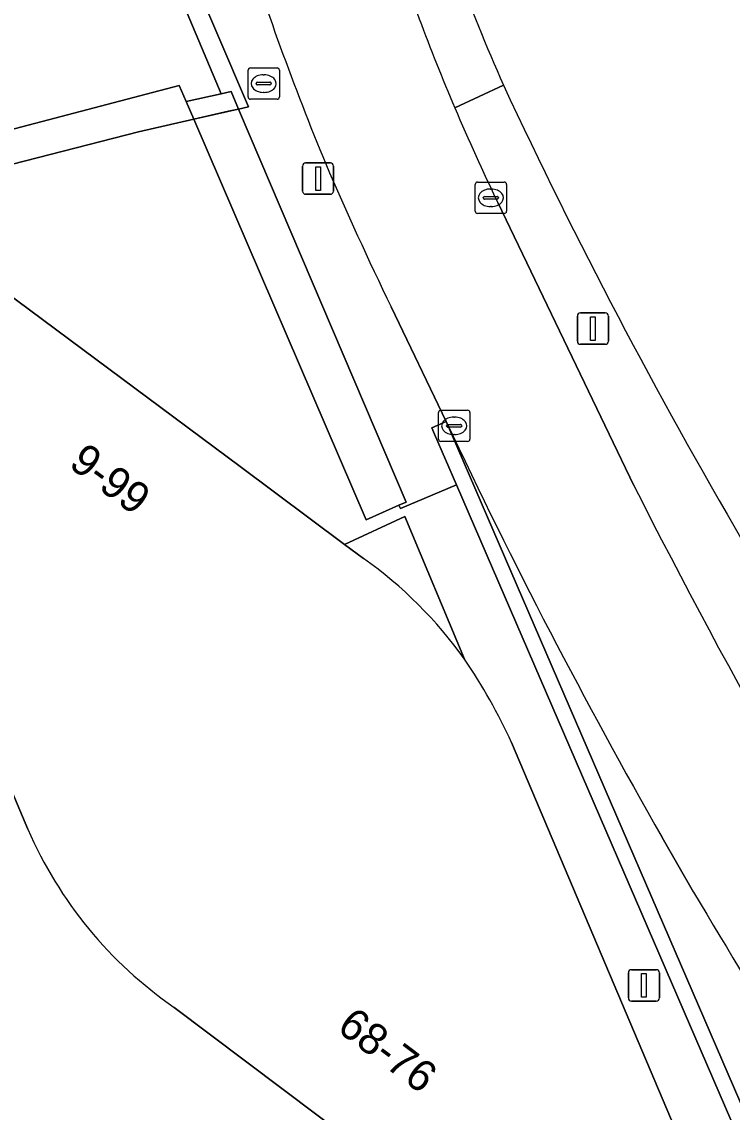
# Model space of a CAD drawing. Extents: x 161087 to 161926, y 382572 to 383873.
# Drawn here: x 161612.29 to 161634.97, y 383160.89 to 383195.72 of the extents above; entities that cross this region are included whole.
import ezdxf

# ---------------------------------------------------------------- set-up
doc = ezdxf.new("R2010")
doc.units = 0
for name, color, linetype in [('IMGEO_Berm_groen', 7, 'Continuous'), ('IMGEO_Berm_open', 7, 'Continuous'), ('IMGEO_Brandkraan', 7, 'Continuous'), ('IMGEO_Fietspad_gesloten', 7, 'Continuous'), ('IMGEO_Groenvoorziening', 7, 'Continuous'), ('IMGEO_Kolk', 7, 'Continuous'), ('IMGEO_Lichtmast', 7, 'Continuous'), ('IMGEO_Muur', 7, 'Continuous'), ('IMGEO_Pand', 7, 'Continuous'), ('IMGEO_Pand_nummerreeks', 7, 'Continuous'), ('IMGEO_Pand_overbouw', 7, 'Continuous'), ('IMGEO_Rijbaan_lokaal_gesloten', 7, 'Continuous'), ('IMGEO_Voetgangersgebied_open', 7, 'Continuous'), ('IMGEO_Voetpad_gesloten', 7, 'Continuous'), ('IMGEO_Voetpad_open', 7, 'Continuous')]:
    doc.layers.add(name, color=color, linetype=linetype)

msp = doc.modelspace()

# ---------------------------------------------------------------- linework, layer by layer
at = {"layer": 'IMGEO_Berm_groen'}
for points in [[(161627.662, 383193.69), (161626.111, 383192.968)], [(161627.483, 383189.945), (161631.826, 383180.906)]]:
    msp.add_lwpolyline(points, dxfattribs=at)
for centre, radius, start, end in [((161789.135, 383269.13), 178.227, 205.04176, 210.34256), ((161687.057, 383218.806), 66.196, 202.97424, 205.84796), ((161833.172, 383282.879), 225.696, 206.86011, 212.13717)]:
    msp.add_arc(centre, radius, start, end, dxfattribs=at)
at = {"layer": 'IMGEO_Berm_open'}
msp.add_lwpolyline([(161626.111, 383192.968), (161627.662, 383193.69)], dxfattribs=at)
for centre, radius, start, end in [((161714.16, 383231.26), 94.305, 198.49911, 203.47748), ((161687.832, 383219.233), 67.077, 197.81944, 203.05172)]:
    msp.add_arc(centre, radius, start, end, dxfattribs=at)
at = {"layer": 'IMGEO_Brandkraan'}
for p, q in [((161619.509, 383193.318), (161619.509, 383194.17)), ((161619.584, 383194.244), (161620.436, 383194.244)), ((161620.51, 383194.17), (161620.51, 383193.318)), ((161619.811, 383193.787), (161620.209, 383193.787)), ((161619.997, 383194.024), (161620.022, 383194.024)), ((161619.768, 383193.738), (161619.768, 383193.75)), ((161620.206, 383193.701), (161619.808, 383193.701)), ((161620.02, 383193.464), (161619.995, 383193.464)), ((161620.252, 383193.75), (161620.252, 383193.738)), ((161620.436, 383193.244), (161619.584, 383193.244))]:
    msp.add_line(p, q, dxfattribs=at)
for points in [[(161619.509, 383193.318), (161619.509, 383194.17)], [(161619.584, 383194.244), (161620.436, 383194.244)], [(161620.51, 383194.17), (161620.51, 383193.318)], [(161620.436, 383193.244), (161619.584, 383193.244)]]:
    msp.add_lwpolyline(points, dxfattribs=at)
for centre, radius, start, end in [((161619.586, 383194.168), 0.0765, 91.552, 178.448), ((161619.586, 383194.168), 0.0765, 91.552, 178.448), ((161620.434, 383194.168), 0.0765, 1.552, 88.448), ((161620.434, 383194.168), 0.0765, 1.552, 88.448), ((161619.808, 383193.747), 0.0403, 85.8775, 175.7526), ((161620.213, 383193.749), 0.0386, 1.7309, 96.639), ((161619.805, 383193.737), 0.0366, 178.938, 274.7102), ((161620.209, 383193.744), 0.043, 264.8664, 352.4533), ((161619.586, 383193.32), 0.0765, 181.552, 268.448), ((161619.586, 383193.32), 0.0765, 181.552, 268.448), ((161620.434, 383193.32), 0.0765, 271.552, 358.448), ((161620.434, 383193.32), 0.0765, 271.552, 358.448)]:
    msp.add_arc(centre, radius, start, end, dxfattribs=at)
for centre, major_axis, ratio, start_param, end_param in [((161619.996, 383193.744), (-0.387, 0.002), 0.722429, 4.712389, 7.853982), ((161620.021, 383193.744), (-0.39, 0.002), 0.717154, 1.570796, 4.712389)]:
    msp.add_ellipse(centre, major_axis=major_axis, ratio=ratio, start_param=start_param, end_param=end_param, dxfattribs=at)
at = {"layer": 'IMGEO_Fietspad_gesloten'}
for points in [[(161631.826, 383180.906), (161627.483, 383189.945)], [(161624.075, 383186.613), (161625.835, 383182.949)], [(161632.732, 383169.662), (161633.735, 383167.915)]]:
    msp.add_lwpolyline(points, dxfattribs=at)
for centre, radius, start, end in [((161705.986, 383225.906), 90.892, 197.40462, 202.46149), ((161687.832, 383219.233), 67.077, 197.81944, 203.05172), ((161687.057, 383218.806), 66.196, 202.97424, 205.84796), ((161737.706, 383241.274), 126.095, 203.40801, 205.68956), ((161797.124, 383263.428), 189.253, 205.16616, 209.69958), ((161833.172, 383282.879), 225.696, 206.86011, 212.13717), ((164220.188, 384714.174), 3013.413, 210.872245, 211.120095)]:
    msp.add_arc(centre, radius, start, end, dxfattribs=at)
at = {"layer": 'IMGEO_Groenvoorziening'}
for points in [[(161625.835, 383182.949), (161635.58, 383160.38), (161640.37, 383149.893), (161640.672, 383149.266)], [(161633.735, 383167.915), (161632.732, 383169.662)]]:
    msp.add_lwpolyline(points, dxfattribs=at)
for centre, radius, start, end in [((161797.124, 383263.428), 189.253, 205.16616, 209.69958), ((164220.188, 384714.174), 3013.413, 210.872245, 211.120095)]:
    msp.add_arc(centre, radius, start, end, dxfattribs=at)
at = {"layer": 'IMGEO_Kolk'}
for p, q in [((161626.761, 383189.671), (161626.761, 383190.523)), ((161626.836, 383190.597), (161627.688, 383190.597)), ((161627.249, 383190.377), (161627.274, 383190.377)), ((161627.762, 383190.523), (161627.762, 383189.671)), ((161627.02, 383190.091), (161627.02, 383190.103)), ((161627.458, 383190.054), (161627.06, 383190.054)), ((161627.063, 383190.14), (161627.461, 383190.14)), ((161627.504, 383190.103), (161627.504, 383190.091)), ((161627.688, 383189.597), (161626.836, 383189.597)), ((161627.272, 383189.817), (161627.247, 383189.817)), ((161625.666, 383183.312), (161626.518, 383183.312)), ((161625.591, 383182.386), (161625.591, 383183.238)), ((161626.079, 383183.092), (161626.104, 383183.092)), ((161626.592, 383183.238), (161626.592, 383182.386)), ((161625.85, 383182.806), (161625.85, 383182.818)), ((161626.288, 383182.769), (161625.89, 383182.769)), ((161625.893, 383182.855), (161626.291, 383182.855)), ((161626.334, 383182.818), (161626.334, 383182.806)), ((161626.518, 383182.312), (161625.666, 383182.312)), ((161626.102, 383182.532), (161626.077, 383182.532))]:
    msp.add_line(p, q, dxfattribs=at)
for points in [[(161626.761, 383189.671), (161626.761, 383190.523)], [(161626.836, 383190.597), (161627.688, 383190.597)], [(161627.762, 383190.523), (161627.762, 383189.671)], [(161627.688, 383189.597), (161626.836, 383189.597)], [(161625.666, 383183.312), (161626.518, 383183.312)], [(161625.591, 383182.386), (161625.591, 383183.238)], [(161626.592, 383183.238), (161626.592, 383182.386)], [(161626.518, 383182.312), (161625.666, 383182.312)]]:
    msp.add_lwpolyline(points, dxfattribs=at)
for centre, radius, start, end in [((161626.838, 383190.521), 0.0765, 91.552, 178.448), ((161626.838, 383190.521), 0.0765, 91.552, 178.448), ((161627.686, 383190.521), 0.0765, 1.552, 88.448), ((161627.686, 383190.521), 0.0765, 1.552, 88.448), ((161627.06, 383190.1), 0.0403, 85.8775, 175.7526), ((161627.057, 383190.09), 0.0366, 178.938, 274.7102), ((161627.461, 383190.097), 0.043, 264.8664, 352.4533), ((161627.465, 383190.102), 0.0386, 1.7309, 96.639), ((161626.838, 383189.673), 0.0765, 181.552, 268.448), ((161626.838, 383189.673), 0.0765, 181.552, 268.448), ((161627.686, 383189.673), 0.0765, 271.552, 358.448), ((161627.686, 383189.673), 0.0765, 271.552, 358.448), ((161625.668, 383183.236), 0.0765, 91.552, 178.448), ((161625.668, 383183.236), 0.0765, 91.552, 178.448), ((161626.516, 383183.236), 0.0765, 1.552, 88.448), ((161626.516, 383183.236), 0.0765, 1.552, 88.448), ((161625.89, 383182.815), 0.0403, 85.8775, 175.7526), ((161625.887, 383182.805), 0.0366, 178.938, 274.7102), ((161626.291, 383182.812), 0.043, 264.8664, 352.4533), ((161626.295, 383182.817), 0.0386, 1.7309, 96.639), ((161625.668, 383182.388), 0.0765, 181.552, 268.448), ((161625.668, 383182.388), 0.0765, 181.552, 268.448), ((161626.516, 383182.388), 0.0765, 271.552, 358.448), ((161626.516, 383182.388), 0.0765, 271.552, 358.448)]:
    msp.add_arc(centre, radius, start, end, dxfattribs=at)
for centre, major_axis, ratio, start_param, end_param in [((161627.248, 383190.097), (-0.387, 0.002), 0.722429, 4.712389, 7.853982), ((161627.273, 383190.097), (-0.39, 0.002), 0.717154, 1.570796, 4.712389), ((161626.078, 383182.812), (-0.387, 0.002), 0.722429, 4.712389, 7.853982), ((161626.103, 383182.812), (-0.39, 0.002), 0.717154, 1.570796, 4.712389)]:
    msp.add_ellipse(centre, major_axis=major_axis, ratio=ratio, start_param=start_param, end_param=end_param, dxfattribs=at)
at = {"layer": 'IMGEO_Lichtmast'}
for p, q in [((161621.249, 383190.31), (161621.249, 383191.11)), ((161621.249, 383191.11), (161621.249, 383190.31)), ((161621.349, 383191.21), (161622.139, 383191.21)), ((161622.139, 383191.21), (161621.349, 383191.21)), ((161622.239, 383191.11), (161622.239, 383190.31)), ((161622.239, 383190.31), (161622.239, 383191.11)), ((161622.139, 383190.21), (161621.349, 383190.21)), ((161621.349, 383190.21), (161622.139, 383190.21)), ((161630.023, 383185.517), (161630.023, 383186.317)), ((161630.023, 383186.317), (161630.023, 383185.517)), ((161630.123, 383186.417), (161630.913, 383186.417)), ((161630.913, 383186.417), (161630.123, 383186.417)), ((161631.013, 383186.317), (161631.013, 383185.517)), ((161631.013, 383185.517), (161631.013, 383186.317)), ((161630.913, 383185.417), (161630.123, 383185.417)), ((161630.123, 383185.417), (161630.913, 383185.417)), ((161631.652, 383164.54), (161631.652, 383165.34)), ((161631.652, 383165.34), (161631.652, 383164.54)), ((161631.752, 383165.44), (161632.542, 383165.44)), ((161632.542, 383165.44), (161631.752, 383165.44)), ((161632.642, 383165.34), (161632.642, 383164.54)), ((161632.642, 383164.54), (161632.642, 383165.34)), ((161632.542, 383164.44), (161631.752, 383164.44)), ((161631.752, 383164.44), (161632.542, 383164.44))]:
    msp.add_line(p, q, dxfattribs=at)
for points in [[(161621.669, 383191.085), (161621.819, 383191.085), (161621.819, 383190.335), (161621.669, 383190.335), (161621.669, 383191.085)], [(161630.443, 383186.292), (161630.593, 383186.292), (161630.593, 383185.542), (161630.443, 383185.542), (161630.443, 383186.292)], [(161632.072, 383165.315), (161632.222, 383165.315), (161632.222, 383164.565), (161632.072, 383164.565), (161632.072, 383165.315)]]:
    msp.add_lwpolyline(points, dxfattribs=at)
for centre, start, end in [((161621.349, 383191.11), 90, 180), ((161621.349, 383191.11), 90, 180), ((161622.139, 383191.11), 0, 90), ((161622.139, 383191.11), 360, 90), ((161621.349, 383190.31), 180, 270), ((161621.349, 383190.31), 180, 270), ((161622.139, 383190.31), 270, 0), ((161622.139, 383190.31), 270, 0), ((161630.123, 383186.317), 90, 180), ((161630.123, 383186.317), 90, 180), ((161630.913, 383186.317), 0, 90), ((161630.913, 383186.317), 360, 90), ((161630.123, 383185.517), 180, 270), ((161630.123, 383185.517), 180, 270), ((161630.913, 383185.517), 270, 0), ((161630.913, 383185.517), 270, 0), ((161631.752, 383165.34), 90, 180), ((161631.752, 383165.34), 90, 180), ((161632.542, 383165.34), 0, 90), ((161632.542, 383165.34), 360, 90), ((161631.752, 383164.54), 180, 270), ((161631.752, 383164.54), 180, 270), ((161632.542, 383164.54), 270, 0), ((161632.542, 383164.54), 270, 0)]:
    msp.add_arc(centre, 0.1, start, end, dxfattribs=at)
at = {"layer": 'IMGEO_Muur'}
msp.add_lwpolyline([(161635.58, 383160.38), (161625.835, 383182.949), (161625.376, 383182.751), (161625.464, 383182.547), (161626.163, 383180.929), (161635.123, 383160.177), (161640.222, 383149.047)], dxfattribs=at)
at = {"layer": 'IMGEO_Pand'}
for points in [[(161623.2, 383178.574), (161622.585, 383179.019), (161619.255, 383181.514), (161611.699, 383187.132), (161611.354, 383186.686), (161607.336, 383183.527), (161606.836, 383183.299), (161612.481, 383169.928)], [(161617.153, 383164.235), (161628.626, 383155.597), (161629.029, 383156.101), (161629.455, 383156.376), (161632.946, 383159.184), (161633.529, 383159.458), (161627.925, 383172.694)]]:
    msp.add_lwpolyline(points, dxfattribs=at)
for centre, radius, start, end in [((161615.127, 383167.247), 13.91, 35.6915, 54.5222), ((161610.919, 383164.883), 18.714, 24.6704, 34.0532), ((161624.77, 383175.25), 13.392, 203.4146, 235.3339)]:
    msp.add_arc(centre, radius, start, end, dxfattribs=at)
at = {"layer": 'IMGEO_Pand_overbouw'}
msp.add_lwpolyline([(161611.989, 383191.173), (161616.013, 383192.201), (161617.779, 383192.605), (161619.529, 383193.006), (161616.624, 383199.802)], dxfattribs=at)
at = {"layer": 'IMGEO_Rijbaan_lokaal_gesloten'}
for centre, radius, start, end in [((161714.16, 383231.26), 94.305, 198.49911, 203.47748), ((161789.135, 383269.13), 178.227, 205.04176, 210.34256)]:
    msp.add_arc(centre, radius, start, end, dxfattribs=at)
at = {"layer": 'IMGEO_Voetgangersgebied_open'}
for points in [[(161640.222, 383149.047), (161635.123, 383160.177), (161626.163, 383180.929), (161624.372, 383180.172), (161624.327, 383180.275), (161623.28, 383179.812), (161617.779, 383192.605), (161616.013, 383192.201), (161611.989, 383191.173), (161607.987, 383190.06), (161602.847, 383188.442), (161596.161, 383186.11)], [(161609.416, 383188.834), (161611.699, 383187.132), (161619.255, 383181.514), (161622.585, 383179.019), (161624.518, 383179.919), (161626.424, 383175.362)], [(161612.481, 383169.928), (161606.836, 383183.299), (161605.727, 383185.926)], [(161627.925, 383172.694), (161633.529, 383159.458), (161634.69, 383156.739)], [(161630.607, 383154.105), (161628.626, 383155.597), (161617.153, 383164.235)]]:
    msp.add_lwpolyline(points, dxfattribs=at)
for centre, radius, start, end in [((161610.919, 383164.883), 18.714, 24.6704, 34.0532), ((161624.77, 383175.25), 13.392, 203.4146, 235.3339)]:
    msp.add_arc(centre, radius, start, end, dxfattribs=at)
at = {"layer": 'IMGEO_Voetpad_gesloten'}
for points in [[(161618.966, 383193.489), (161618.652, 383193.419), (161617.536, 383193.171), (161617.779, 383192.605), (161618.888, 383192.859), (161619.203, 383192.931)], [(161624.555, 383180.376), (161619.203, 383192.931), (161618.888, 383192.859), (161617.779, 383192.605), (161623.28, 383179.812), (161624.327, 383180.275)]]:
    msp.add_lwpolyline(points, close=True, dxfattribs=at)
at = {"layer": 'IMGEO_Voetpad_open'}
for points in [[(161595.077, 383235.2), (161597.283, 383230.521), (161603.889, 383222.891), (161606.52, 383220.397), (161612.263, 383208.392), (161616.024, 383199.666), (161616.624, 383199.802), (161619.529, 383193.006), (161619.203, 383192.931), (161624.555, 383180.376), (161624.327, 383180.275), (161624.372, 383180.172), (161626.163, 383180.929), (161625.464, 383182.547), (161625.376, 383182.751), (161625.835, 383182.949), (161624.075, 383186.613)], [(161599.351, 383192.772), (161600.657, 383188.926), (161608.307, 383191.318), (161617.316, 383193.685), (161617.536, 383193.171), (161618.652, 383193.419), (161616.024, 383199.666), (161615.877, 383199.633), (161616.708, 383197.697), (161608.776, 383195.666)], [(161596.161, 383186.11), (161602.847, 383188.442), (161607.987, 383190.06), (161611.989, 383191.173), (161616.013, 383192.201), (161617.779, 383192.605), (161617.536, 383193.171), (161617.316, 383193.685), (161608.307, 383191.318), (161600.657, 383188.926), (161595.303, 383187.016)], [(161626.424, 383175.362), (161624.518, 383179.919), (161622.585, 383179.019), (161623.2, 383178.574)]]:
    msp.add_lwpolyline(points, dxfattribs=at)
msp.add_lwpolyline([(161618.652, 383193.419), (161618.966, 383193.489), (161619.203, 383192.931), (161619.529, 383193.006), (161616.624, 383199.802), (161616.024, 383199.666)], close=True, dxfattribs=at)
for centre, radius, start, end in [((161705.986, 383225.906), 90.892, 197.40462, 202.46149), ((161737.706, 383241.274), 126.095, 203.40801, 205.68956), ((161615.127, 383167.247), 13.91, 35.6915, 54.5222)]:
    msp.add_arc(centre, radius, start, end, dxfattribs=at)

# ---------------------------------------------------------------- texts
at = {"layer": 'IMGEO_Pand_nummerreeks'}
for s, rotation, p in [('9-99', 323.3471, (161613.747, 383181.52)), ('68-76', 323.0246, (161622.308, 383163.508))]:
    msp.add_text(s, height=1, rotation=rotation, dxfattribs=at).set_placement(p)

doc.saveas('drawing.dxf')
